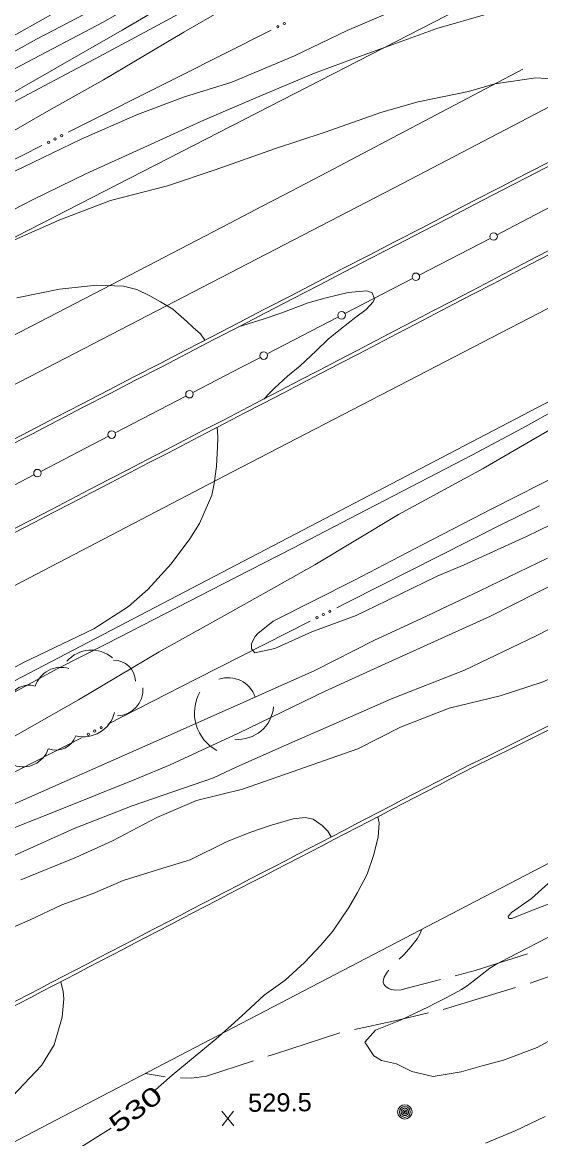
# Model space of a CAD drawing. Extents: x 2361284 to 2366480, y 6976556 to 6985346.
# Drawn here: x 2363406.7 to 2363543.7, y 6978376 to 6978671.2 of the extents above; entities that cross this region are included whole.
import ezdxf
from ezdxf.enums import TextEntityAlignment as Align

# ---------------------------------------------------------------- set-up
doc = ezdxf.new("R2010")
doc.units = 0
doc.header["$LTSCALE"] = 1.9
for name, color, linetype, lineweight in [('12', 7, 'Continuous', 13), ('13', 7, 'Continuous', 13), ('14', 7, 'Continuous', 13), ('15', 7, 'Continuous', 13), ('16', 7, 'Continuous', 13), ('21', 7, 'Continuous', 13), ('3', 7, 'Continuous', 13), ('4', 7, 'Continuous', 13), ('5', 7, 'Continuous', 13)]:
    doc.layers.add(name, color=color, linetype=linetype, lineweight=lineweight)

msp = doc.modelspace()

# ---------------------------------------------------------------- linework, layer by layer
at = {"layer": '12'}
for p, q in [((2363462.563, 6978379.371), (2363459.446, 6978383.222)), ((2363459.483, 6978379.342), (2363462.526, 6978383.251))]:
    msp.add_line(p, q, dxfattribs=at)
for points in [[(2363425.131, 6978674.37), (2363410.482, 6978666.74), (2363395.262, 6978658.375), (2363383.212, 6978651.901), (2363368.635, 6978644.111), (2363350.983, 6978633.733), (2363328, 6978620.233), (2363315.46, 6978613.894), (2363293.258, 6978602.281), (2363261.983, 6978585.954), (2363228.945, 6978567.679), (2363192.752, 6978547.753), (2363170.1, 6978535.207), (2363140.527, 6978519.605), (2363114.03, 6978505.403), (2363086.361, 6978490.518), (2363062.949, 6978478.006), (2363045.723, 6978468.991), (2363032.41, 6978461.884)], [(2363573.811, 6978499.564), (2363574.556, 6978501.071), (2363576.467, 6978504.19), (2363576.608, 6978506.181), (2363576.396, 6978508.539), (2363576.181, 6978509.017), (2363573.571, 6978508.992), (2363570.579, 6978508.254), (2363566.771, 6978506.828), (2363560.688, 6978504.05), (2363553.488, 6978500.841), (2363544.056, 6978496.671), (2363532.96, 6978493.124), (2363519.56, 6978489.837), (2363506.698, 6978484.785), (2363495.361, 6978479.067), (2363476.284, 6978472.385), (2363464.911, 6978468.376), (2363452.779, 6978465.391), (2363442.291, 6978460.911), (2363430.499, 6978454.77), (2363421.02, 6978450.448), (2363406.335, 6978444.448)], [(2363500.672, 6978461.126), (2363501.027, 6978459.54), (2363500.714, 6978455.687), (2363499.529, 6978450.875), (2363497.857, 6978445.889), (2363495.292, 6978441.094), (2363492.99, 6978437.152), (2363488.769, 6978430.872), (2363485.565, 6978427.161), (2363481.318, 6978422.59), (2363476.212, 6978417.932), (2363470.659, 6978413.979), (2363465.762, 6978409.462), (2363462.768, 6978406.692), (2363457.89, 6978402.267), (2363452.382, 6978397.784), (2363446.299, 6978392.816), (2363441.222, 6978388.257)], [(2363515.594, 6978411.616), (2363518.509, 6978413.173), (2363522.787, 6978415.444), (2363524.253, 6978416.387), (2363527.009, 6978418.544), (2363530.255, 6978421.065), (2363531.851, 6978422.057), (2363535.169, 6978423.822), (2363550.704, 6978431.801), (2363559.863, 6978436.28), (2363564.543, 6978438.302), (2363567.454, 6978439.34), (2363571.386, 6978440.571), (2363573.335, 6978441.236), (2363578.447, 6978443.155)], [(2363553.773, 6978405.607), (2363550.904, 6978404.47), (2363542.745, 6978400.103), (2363533.897, 6978396.749), (2363528.23, 6978395.285), (2363522.714, 6978393.673), (2363515.296, 6978392.472), (2363509.674, 6978393.779), (2363505.594, 6978395.81), (2363501.625, 6978396.652), (2363499.643, 6978397.893), (2363497.188, 6978401.55), (2363500.058, 6978404.697), (2363506.655, 6978407.31), (2363514.191, 6978410.922), (2363515.594, 6978411.616)], [(2363430.182, 6978378.791), (2363420.062, 6978372.396), (2363411.113, 6978366.91), (2363399.462, 6978359.698)]]:
    msp.add_lwpolyline(points, dxfattribs=at)
at = {"layer": '13'}
for points in [[(2363466.464, 6978693.163), (2363427.882, 6978671.135), (2363406.518, 6978659.812), (2363378.846, 6978645.158), (2363355.135, 6978632.452), (2363330.817, 6978619.5), (2363302.789, 6978603.332), (2363273.639, 6978586.335), (2363250.48, 6978573.553), (2363219.818, 6978556.721), (2363192.452, 6978541.33), (2363151.159, 6978519.537), (2363122.982, 6978504.268), (2363080.158, 6978481.2), (2363045.956, 6978463.343), (2363028.606, 6978453.868), (2362997.225, 6978435.868)], [(2363471.837, 6978691.884), (2363433.081, 6978669.065), (2363388.829, 6978643.763), (2363361.558, 6978630.143), (2363335.038, 6978616.29), (2363304.423, 6978598.767), (2363283.358, 6978586.648), (2363254.449, 6978570.531), (2363224.593, 6978554.106), (2363197.365, 6978539.137), (2363171.312, 6978524.538), (2363155.277, 6978515.405), (2363138.423, 6978506.345), (2363111.253, 6978491.475), (2363087.769, 6978479.162), (2363067.447, 6978467.717), (2363051.708, 6978459.007), (2363041.356, 6978452.82), (2363025.578, 6978443.038), (2363017.156, 6978436.918)], [(2363420.847, 6978676.89), (2363400.664, 6978665.546), (2363383.778, 6978656.545), (2363364.35, 6978646.78), (2363346.604, 6978637.691), (2363320.48, 6978623.292), (2363297.872, 6978610.297), (2363272.542, 6978596.555), (2363249.823, 6978583.698), (2363237.629, 6978576.751), (2363209.735, 6978562.136), (2363186.853, 6978549.667), (2363172.647, 6978541.912), (2363152.141, 6978530.756), (2363129.77, 6978518.193), (2363108.943, 6978507.265), (2363091.583, 6978497.669), (2363069.237, 6978485.515), (2363053.812, 6978477.479), (2363033.78, 6978467.117), (2363018.575, 6978459.122), (2362992.386, 6978445.153)], [(2363393.744, 6978476.221), (2363421.565, 6978492.005), (2363442.865, 6978504.749), (2363463.148, 6978516.032), (2363483.999, 6978527.751), (2363506.093, 6978541.073), (2363528.509, 6978553.226), (2363548.211, 6978564.665), (2363576.051, 6978579.449), (2363599.186, 6978591.741), (2363623.948, 6978605.346), (2363644.233, 6978616.51), (2363656.494, 6978623.677), (2363677.615, 6978635.398), (2363707.434, 6978652.574), (2363728.861, 6978665.587), (2363749.358, 6978677.563)], [(2363508.094, 6978675.619), (2363492.525, 6978669.04), (2363478.608, 6978662.337), (2363462.114, 6978655.351), (2363449.56, 6978651.442), (2363437.124, 6978646.762), (2363422.255, 6978640.311), (2363406.904, 6978632.864), (2363395.416, 6978627.424)], [(2363397.55, 6978638.616), (2363413.751, 6978647.89), (2363428.146, 6978655.937), (2363449.427, 6978668.56), (2363465.578, 6978677.995)], [(2363401.715, 6978648.636), (2363415.296, 6978655.905), (2363425.814, 6978661.465), (2363441.346, 6978669.763), (2363455.871, 6978677.723)], [(2363529.706, 6978673.435), (2363516.301, 6978669.576), (2363503.695, 6978664.936), (2363495.851, 6978662.141), (2363483.883, 6978657.707), (2363468.453, 6978651.241), (2363454.818, 6978645.35), (2363439.772, 6978638.527), (2363423.462, 6978631.132), (2363409.565, 6978624.359), (2363393.096, 6978615.852)], [(2363566.837, 6978645.095), (2363566.233, 6978646.56), (2363565.645, 6978647.384), (2363563.789, 6978650.117), (2363562.642, 6978651.867), (2363560.272, 6978654.004), (2363557.223, 6978654.885), (2363553.143, 6978655.947), (2363549.002, 6978656.057), (2363542.456, 6978656.494), (2363531.592, 6978654.912), (2363524.65, 6978652.866), (2363511.366, 6978650.138), (2363501.731, 6978647.397), (2363486.461, 6978642.071), (2363473.601, 6978637.839), (2363457.634, 6978632.187), (2363445.104, 6978627.926), (2363430.05, 6978624.054), (2363416.648, 6978618.916), (2363397.786, 6978610.617)], [(2363454.922, 6978587.099), (2363453.796, 6978588.798), (2363451.82, 6978590.479), (2363450.165, 6978592.084), (2363446.463, 6978595.339), (2363443.185, 6978597.278), (2363440.37, 6978598.831), (2363436.994, 6978600.488), (2363433.467, 6978601.428), (2363426.393, 6978601.627), (2363416.552, 6978600.654), (2363405.252, 6978598.307)], [(2363470.511, 6978571.556), (2363472.174, 6978573.261), (2363473.384, 6978574.403), (2363476.813, 6978577.605), (2363480.157, 6978580.367), (2363484.361, 6978584.279), (2363487.561, 6978587.399), (2363490.796, 6978590.07), (2363494.886, 6978593.219), (2363497.616, 6978595.275), (2363499.458, 6978597.253), (2363499.81, 6978598.066), (2363499.145, 6978599.64), (2363497.74, 6978600.155), (2363492.784, 6978599.739), (2363487.037, 6978598.275), (2363482.261, 6978596.959), (2363475.284, 6978594.313), (2363470.32, 6978592.695), (2363463.799, 6978590.623)], [(2363548.637, 6978569.279), (2363538.888, 6978563.886), (2363525.465, 6978556.737), (2363511.762, 6978549.606), (2363495.501, 6978541.132), (2363478.176, 6978532.136), (2363459.646, 6978522.6), (2363444.748, 6978514.918), (2363428.934, 6978506.867), (2363415.926, 6978500.213), (2363402.694, 6978493.006)], [(2363458.241, 6978564.089), (2363458.346, 6978561.549), (2363458.304, 6978558.619), (2363458.185, 6978557.347), (2363457.99, 6978553.715), (2363457.403, 6978549.21), (2363456.751, 6978546.163), (2363453.503, 6978538.622), (2363451.011, 6978534.578), (2363446.034, 6978527.951), (2363439.878, 6978521.242), (2363434.8, 6978516.682), (2363425.617, 6978510.756), (2363406.989, 6978501.918), (2363387.08, 6978491.187)], [(2363549.929, 6978552.189), (2363530.811, 6978542.498), (2363512.529, 6978533.093), (2363494.308, 6978523.559), (2363472.979, 6978512.836), (2363468.91, 6978509.577), (2363468.208, 6978508.741), (2363467.305, 6978506.932), (2363467.279, 6978505.472), (2363468.118, 6978504.459), (2363473.438, 6978505.62), (2363483.207, 6978510.003), (2363494.895, 6978514.365), (2363500.033, 6978516.772), (2363516.318, 6978524.749), (2363523.52, 6978527.717), (2363539.99, 6978535.194), (2363552.971, 6978541.529)], [(2363545.464, 6978529.496), (2363527.587, 6978520.816), (2363512.165, 6978513.519), (2363499.749, 6978507.76), (2363483.876, 6978499.679), (2363477.68, 6978496.96), (2363463.5, 6978490.594), (2363439.879, 6978480.13), (2363418.527, 6978470.735), (2363398.341, 6978461.823)], [(2363549.021, 6978523.58), (2363530.43, 6978514.172), (2363503.585, 6978501.987), (2363486.717, 6978494.295), (2363463.84, 6978483.238), (2363445.809, 6978474.866), (2363436.874, 6978471.15), (2363416.302, 6978462.824), (2363398.208, 6978455.753)], [(2363557.846, 6978516.802), (2363542.361, 6978508.896), (2363523.534, 6978499.906), (2363504.277, 6978492.302), (2363491.25, 6978486.579), (2363476.5, 6978480.108), (2363463.425, 6978474.313), (2363457.252, 6978471.414), (2363435.741, 6978463.969), (2363420.398, 6978457.974), (2363403.37, 6978450.36)], [(2363488.302, 6978455.779), (2363487.489, 6978457.271), (2363485.974, 6978458.837), (2363483.598, 6978460.464), (2363481.454, 6978460.873), (2363478.316, 6978460.573), (2363471.983, 6978458.724), (2363467.059, 6978457.027), (2363460.833, 6978454.528), (2363451.098, 6978449.724), (2363442.672, 6978447.144), (2363433.318, 6978444.235), (2363425.432, 6978440.78), (2363417.17, 6978437.811), (2363408.567, 6978433.769), (2363398.479, 6978429.414)], [(2363547.468, 6978445.02), (2363541.3, 6978439.531), (2363536.025, 6978435.801), (2363535.115, 6978434.772), (2363535.31, 6978434.244), (2363536.06, 6978434.241), (2363540.633, 6978436.075), (2363547.1, 6978438.506)], [(2363416.853, 6978417.487), (2363417.538, 6978414.893), (2363417.706, 6978412.985), (2363417.243, 6978408.08), (2363415.092, 6978400.76), (2363411.733, 6978395.317), (2363404.13, 6978387.235)], [(2363544.867, 6978381.872), (2363536.944, 6978378.096), (2363529.095, 6978374.792)]]:
    msp.add_lwpolyline(points, dxfattribs=at)
at = {"layer": '14'}
for points in [[(2363949.629, 6978887.968), (2363929.935, 6978874.907), (2363890.416, 6978848.983), (2363868.159, 6978834.534), (2363853.276, 6978824.971), (2363823.411, 6978805.994), (2363812.654, 6978799.246), (2363791.042, 6978785.916), (2363769.312, 6978772.782), (2363754.767, 6978764.121), (2363725.557, 6978746.99), (2363693.768, 6978728.641), (2363677.819, 6978719.566), (2363653.804, 6978706.125), (2363629.648, 6978692.939), (2363617.507, 6978686.459), (2363544.112, 6978647.817), (2363507.33, 6978628.659), (2363367.402, 6978556.134), (2363223.565, 6978481.393), (2363026.986, 6978379.118)], [(2363951.494, 6978832.723), (2363916.041, 6978809.685), (2363857.621, 6978772.577), (2363781.115, 6978725.377), (2363714.322, 6978686.016), (2363680.485, 6978667.097), (2363570.079, 6978608.155), (2363462.054, 6978552.184), (2363320.548, 6978478.375), (2363145.373, 6978387.445), (2363047.939, 6978336.875)], [(2363021.389, 6978389.336), (2363050.467, 6978404.567), (2363065.01, 6978412.173), (2363086.833, 6978423.568), (2363108.666, 6978434.943), (2363119.587, 6978440.622), (2363135.102, 6978448.676), (2363166.147, 6978464.756), (2363228.252, 6978496.885), (2363248.945, 6978507.613), (2363259.287, 6978512.984), (2363294.18, 6978531.142), (2363340.693, 6978555.376), (2363363.954, 6978567.483), (2363374.788, 6978573.111), (2363396.467, 6978584.346), (2363439.836, 6978606.794), (2363461.508, 6978618.043), (2363470.134, 6978622.537), (2363475.881, 6978625.539), (2363487.368, 6978631.558), (2363504.583, 6978640.615), (2363516.051, 6978646.668), (2363538.975, 6978658.801)]]:
    msp.add_lwpolyline(points, dxfattribs=at)
at = {"layer": '15'}
for p, q in [((2363559.75, 6978423.806), (2363540.903, 6978417.127)), ((2363444.494, 6978392.299), (2363439.185, 6978393.218))]:
    msp.add_line(p, q, dxfattribs=at)
for points in [[(2363512.286, 6978431.386), (2363511.739, 6978430.061), (2363511.405, 6978429.428), (2363511.031, 6978428.813), (2363509.391, 6978426.707), (2363507.629, 6978424.731), (2363506.341, 6978423.448)], [(2363521.063, 6978419.068), (2363526.391, 6978420.459), (2363540.21, 6978424.83)], [(2363503.569, 6978420.562), (2363503.44, 6978420.43), (2363502.936, 6978419.746), (2363502.366, 6978418.66), (2363502.171, 6978418.118), (2363502.056, 6978417.587), (2363502.048, 6978417.397), (2363502.121, 6978417.078), (2363502.243, 6978416.839), (2363502.516, 6978416.482), (2363502.881, 6978416.135), (2363503.575, 6978415.662), (2363504.188, 6978415.397), (2363505.26, 6978415.218), (2363506.868, 6978415.383), (2363508.444, 6978415.778), (2363517.192, 6978418.061)], [(2363537.084, 6978415.94), (2363518.795, 6978410.376), (2363517.937, 6978410.178)], [(2363514.047, 6978409.271), (2363505.116, 6978407.176), (2363494.536, 6978404.874)], [(2363490.645, 6978403.947), (2363473.377, 6978398.364), (2363471.613, 6978397.797)], [(2363467.804, 6978396.571), (2363455.382, 6978392.562), (2363451.407, 6978391.964), (2363448.476, 6978392.057)]]:
    msp.add_lwpolyline(points, dxfattribs=at)
at = {"layer": '16'}
for centre, radius, start, end in [((2363424.923, 6978496.669), 8.515, 49.03635, 139.03635), ((2363430.959, 6978496.81), 5.674, 1.88172, 91.88172), ((2363416.907, 6978493.513), 7.1, 72.55036, 162.55036), ((2363408.382, 6978490.224), 5.674, 72.23943, 162.23943), ((2363431.497, 6978494.842), 7.1, 272.81515, 2.81515), ((2363461.08, 6978490.316), 7.563, 18.7549, 108.7549), ((2363463.557, 6978488.597), 11.351, 151.30859, 241.30859), ((2363463.666, 6978491.033), 9.464, 264.97823, 354.97823), ((2363422.817, 6978490.761), 8.515, 255.98443, 345.98443), ((2363415.497, 6978484.387), 5.674, 250.45624, 340.45624), ((2363406.887, 6978481.401), 7.1, 250.45624, 340.45624)]:
    msp.add_arc(centre, radius, start, end, dxfattribs=at)
at = {"layer": '21'}
for points in [[(2363472.443, 6978669.089), (2363447.83, 6978656.704), (2363418.858, 6978642.088)], [(2363411.86, 6978638.562), (2363401.45, 6978633.312), (2363358.437, 6978611.242)], [(2363543.372, 6978543.348), (2363533.171, 6978538.269), (2363492.931, 6978517.956), (2363489.786, 6978516.355)], [(2363482.791, 6978512.809), (2363452.723, 6978497.573), (2363429.326, 6978485.58)], [(2363422.35, 6978482.003), (2363406.097, 6978473.668), (2363368.967, 6978454.605)]]:
    msp.add_lwpolyline(points, dxfattribs=at)
for centre in [(2363474.227, 6978669.986), (2363475.942, 6978670.849), (2363413.642, 6978639.461), (2363415.356, 6978640.325), (2363417.071, 6978641.19), (2363487.985, 6978515.454), (2363484.56, 6978513.717), (2363486.272, 6978514.586), (2363425.828, 6978483.784), (2363427.536, 6978484.66), (2363424.119, 6978482.908)]:
    msp.add_circle(centre, 0.3, dxfattribs=at)
at = {"layer": '3'}
for p, q in [((2363525.637, 6978475.171), (2363525.656, 6978475.181)), ((2363526.08, 6978474.319), (2363526.078, 6978474.319))]:
    msp.add_line(p, q, dxfattribs=at)
for points in [[(2363011.072, 6978409.979), (2363168.573, 6978491.77), (2363368.216, 6978595.675), (2363555.651, 6978691.931), (2363594.46, 6978712.53), (2363671.163, 6978755.453), (2363729.15, 6978790.847), (2363782.829, 6978826.545), (2363808.985, 6978845.429), (2363827.885, 6978860.013), (2363864.479, 6978890.628), (2363923.502, 6978944.293), (2363947.382, 6978968.611)], [(2363952.175, 6978808.479), (2363878.438, 6978760.234), (2363806.248, 6978714.919), (2363769.733, 6978692.927), (2363684.374, 6978644.003), (2363641.063, 6978620.7), (2363500.405, 6978547.088), (2363379.13, 6978483.782), (2363259.87, 6978421.215), (2363142.44, 6978360.454), (2363059.726, 6978316.295)], [(2363938.462, 6978638.188), (2363842.885, 6978593.258), (2363745.482, 6978547.689), (2363698.71, 6978525.581), (2363675.402, 6978514.362), (2363652.17, 6978502.987), (2363640.587, 6978497.229), (2363599.569, 6978476.516), (2363572.307, 6978462.546), (2363517.928, 6978434.329), (2363417.601, 6978381.942), (2363311.373, 6978326.429), (2363206.577, 6978271.789), (2363109.125, 6978220.97)]]:
    msp.add_lwpolyline(points, dxfattribs=at)
for centre, radius, start, end in [((2446851.432, 6817441.355), 181592.243, 117.35268, 117.45168), ((2446851.433, 6817441.355), 181591.283, 117.35268, 117.45168), ((2510756.167, 6694462.226), 320038.438, 117.37709, 117.46624), ((2510756.166, 6694462.227), 320037.476, 117.37709, 117.46624), ((2323309.612, 7055723.917), 86979.219, 297.37464, 297.61459), ((2323309.612, 7055723.917), 86980.179, 297.37464, 297.61459), ((2362636.337, 6980291.321), 2022.191, 296.08986, 300.55103), ((2362636.337, 6980291.321), 2023.151, 296.08986, 300.55103), ((2395640.723, 6916622.863), 69692.803, 117.43934, 117.62246), ((2395640.723, 6916622.863), 69691.843, 117.43934, 117.62246)]:
    msp.add_arc(centre, radius, start, end, dxfattribs=at)
at = {"layer": '4'}
for radius in [1.9, 1.442, 0.539, 0.192]:
    msp.add_circle((2363507.795, 6978383.069), radius, dxfattribs=at)
for start, end in [(174.71552, 185.96556), (163.46611, 174.71615), (185.96287, 197.21291), (152.21535, 163.46538), (140.96646, 152.21649), (129.71376, 140.96379), (118.46406, 129.71409), (107.21593, 118.46597), (95.96582, 107.21585), (84.71553, 95.96557), (73.46552, 84.71555), (62.21535, 73.46538), (50.96397, 62.214), (39.71588, 50.96591), (28.46656, 39.7166), (17.21479, 28.46483), (5.96345, 17.21348), (343.46611, 354.71615), (354.71553, 5.96557), (197.21479, 208.46483), (208.46822, 219.71826), (219.71376, 230.96379), (230.96397, 242.214), (242.21812, 253.46815), (253.46258, 264.71261), (264.71553, 275.96557), (275.96582, 287.21585), (287.21593, 298.46597), (298.46406, 309.71409), (309.71589, 320.96592), (320.96646, 332.21649), (332.21419, 343.46422)]:
    msp.add_arc((2363507.795, 6978383.069), 0.973, start, end, dxfattribs=at)
at = {"layer": '5'}
for p, q in [((2363530.34, 6978614.047), (2363511.602, 6978604.327)), ((2363509.831, 6978603.411), (2363491.957, 6978594.151)), ((2363490.136, 6978593.204), (2363471.397, 6978583.484)), ((2363449.942, 6978572.35), (2363431.213, 6978562.622)), ((2363429.452, 6978561.705), (2363411.589, 6978552.424))]:
    msp.add_line(p, q, dxfattribs=at)
for points in [[(2363549.993, 6978624.334), (2363535.017, 6978616.482), (2363532.161, 6978614.994)], [(2363469.626, 6978582.567), (2363464.61, 6978579.97), (2363451.763, 6978573.297)], [(2363409.768, 6978551.477), (2363394.235, 6978543.409), (2363391.04, 6978541.739)]]:
    msp.add_lwpolyline(points, dxfattribs=at)
for centre in [(2363531.272, 6978614.539), (2363510.712, 6978603.877), (2363491.075, 6978593.693), (2363470.516, 6978583.031), (2363450.884, 6978572.837), (2363430.331, 6978562.161), (2363410.702, 6978551.964)]:
    msp.add_circle(centre, 1, dxfattribs=at)

# ---------------------------------------------------------------- texts
at = {"layer": '12', "width": 1.45}
msp.add_text(' 530 ', height=4.8, rotation=37.11, dxfattribs=at).set_placement((2363438.066, 6978381.83), align=Align.CENTER)
at = {"layer": '12', "width": 1.05}
msp.add_text('529.5', height=4.799, rotation=0.545, dxfattribs=at).set_placement((2363466.372, 6978383.095))

doc.saveas('drawing.dxf')
